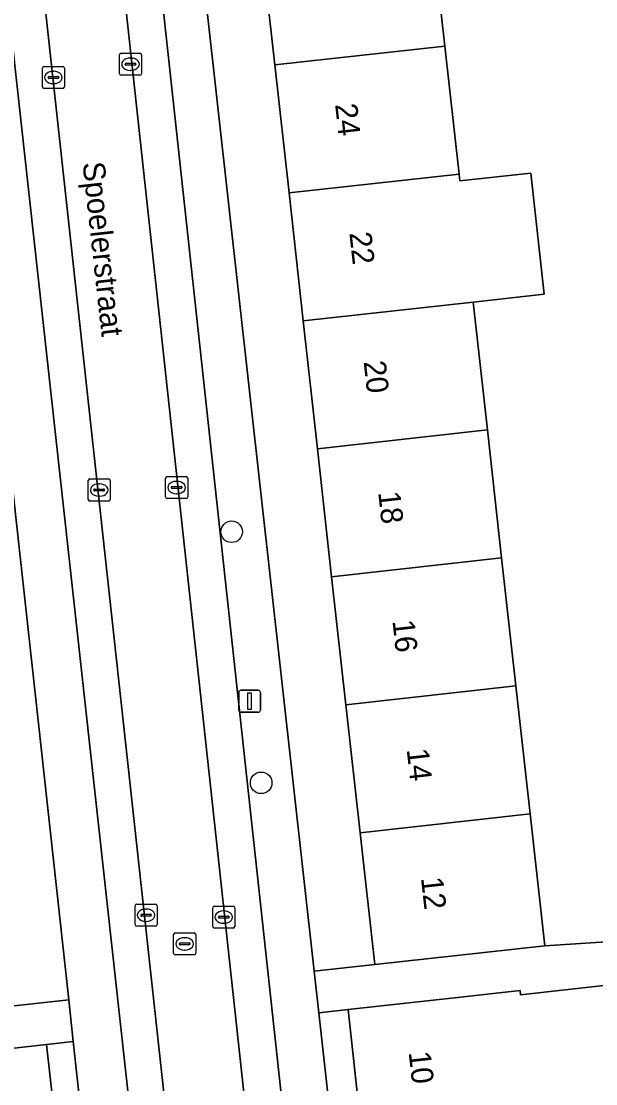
# Model space of a CAD drawing. Extents: x 160023 to 161302, y 384750 to 385707.
# Drawn here: x 161106.03 to 161132.1, y 385120.52 to 385168.72 of the extents above; entities that cross this region are included whole.
import ezdxf

# ---------------------------------------------------------------- set-up
doc = ezdxf.new("R2010")
doc.units = 0
for name, color, linetype in [('IMGEO_Boom', 7, 'Continuous'), ('IMGEO_Erf', 7, 'Continuous'), ('IMGEO_Kolk', 7, 'Continuous'), ('IMGEO_Lichtmast', 7, 'Continuous'), ('IMGEO_Openbare_ruimte_label', 7, 'Continuous'), ('IMGEO_Pand', 7, 'Continuous'), ('IMGEO_Pand_nummerreeks', 7, 'Continuous'), ('IMGEO_Parkeervlak_open', 7, 'Continuous'), ('IMGEO_Rijbaan_lokaal_open', 7, 'Continuous'), ('IMGEO_Rioolput', 7, 'Continuous'), ('IMGEO_Voetpad_open', 7, 'Continuous')]:
    doc.layers.add(name, color=color, linetype=linetype)

msp = doc.modelspace()

# ---------------------------------------------------------------- linework, layer by layer
at = {"layer": 'IMGEO_Boom'}
for centre in [(161115.58, 385145.557), (161116.916, 385134.167)]:
    msp.add_circle(centre, 0.489, dxfattribs=at)
at = {"layer": 'IMGEO_Erf'}
for points in [[(161118.182, 385160.928), (161117.537, 385166.733), (161116.892, 385172.538), (161116.248, 385178.343), (161115.603, 385184.149), (161114.958, 385189.954), (161114.294, 385195.932), (161113.335, 385195.783), (161111.524, 385195.624), (161119.319, 385125.617), (161122.07, 385125.923), (161121.406, 385131.901), (161120.761, 385137.706), (161120.116, 385143.512), (161119.472, 385149.317), (161118.827, 385155.122)], [(161102.329, 385177.512), (161100.326, 385194.405), (161099.107, 385194.265), (161097.653, 385194.023), (161098.318, 385188.046), (161098.964, 385182.24), (161099.61, 385176.435), (161100.256, 385170.63), (161100.902, 385164.825), (161101.548, 385159.02), (161102.193, 385153.214), (161102.839, 385147.409), (161103.485, 385141.604), (161104.131, 385135.799), (161104.777, 385129.993), (161105.442, 385124.017), (161108.182, 385124.319)]]:
    msp.add_lwpolyline(points, close=True, dxfattribs=at)
for points in [[(161124.608, 385173.394), (161125.252, 385167.59), (161125.897, 385161.784), (161125.932, 385161.47), (161129.153, 385161.827), (161129.762, 385156.335), (161126.542, 385155.978), (161127.187, 385150.174), (161127.831, 385144.368), (161128.476, 385138.563), (161129.121, 385132.758), (161129.785, 385126.78), (161136.974, 385127.235)], [(161121.521, 385117.895), (161120.86, 385123.88), (161119.529, 385123.732), (161123.483, 385088.222)], [(161112.209, 385087.725), (161108.389, 385122.436), (161107.177, 385122.303), (161107.847, 385116.377)]]:
    msp.add_lwpolyline(points, dxfattribs=at)
at = {"layer": 'IMGEO_Kolk'}
for p, q in [((161110.487, 385166.342), (161110.487, 385167.194)), ((161110.562, 385167.268), (161111.414, 385167.268)), ((161110.975, 385167.048), (161111, 385167.048)), ((161111.488, 385167.194), (161111.488, 385166.342)), ((161106.989, 385165.742), (161106.989, 385166.594)), ((161107.064, 385166.668), (161107.916, 385166.668)), ((161107.477, 385166.448), (161107.502, 385166.448)), ((161107.99, 385166.594), (161107.99, 385165.742)), ((161110.746, 385166.762), (161110.746, 385166.774)), ((161111.184, 385166.725), (161110.786, 385166.725)), ((161110.789, 385166.811), (161111.187, 385166.811)), ((161110.998, 385166.488), (161110.973, 385166.488)), ((161111.23, 385166.774), (161111.23, 385166.762)), ((161107.248, 385166.162), (161107.248, 385166.174)), ((161107.686, 385166.125), (161107.288, 385166.125)), ((161107.291, 385166.211), (161107.689, 385166.211)), ((161107.732, 385166.174), (161107.732, 385166.162)), ((161111.414, 385166.268), (161110.562, 385166.268)), ((161107.916, 385165.668), (161107.064, 385165.668)), ((161107.5, 385165.888), (161107.475, 385165.888)), ((161109.067, 385147.026), (161109.067, 385147.878)), ((161109.142, 385147.952), (161109.994, 385147.952)), ((161109.555, 385147.732), (161109.58, 385147.732)), ((161110.068, 385147.878), (161110.068, 385147.026)), ((161112.582, 385147.137), (161112.582, 385147.989)), ((161112.657, 385148.063), (161113.509, 385148.063)), ((161112.884, 385147.606), (161113.282, 385147.606)), ((161113.07, 385147.843), (161113.095, 385147.843)), ((161113.583, 385147.989), (161113.583, 385147.137)), ((161109.326, 385147.446), (161109.326, 385147.458)), ((161109.764, 385147.409), (161109.366, 385147.409)), ((161109.369, 385147.495), (161109.767, 385147.495)), ((161109.578, 385147.172), (161109.553, 385147.172)), ((161109.81, 385147.458), (161109.81, 385147.446)), ((161112.841, 385147.557), (161112.841, 385147.569)), ((161113.279, 385147.52), (161112.881, 385147.52)), ((161113.093, 385147.283), (161113.068, 385147.283)), ((161113.325, 385147.569), (161113.325, 385147.557)), ((161109.994, 385146.952), (161109.142, 385146.952)), ((161113.509, 385147.063), (161112.657, 385147.063)), ((161111.193, 385127.738), (161111.193, 385128.59)), ((161111.268, 385128.664), (161112.12, 385128.664)), ((161111.681, 385128.444), (161111.706, 385128.444)), ((161112.194, 385128.59), (161112.194, 385127.738)), ((161114.719, 385127.651), (161114.719, 385128.503)), ((161114.794, 385128.577), (161115.646, 385128.577)), ((161115.207, 385128.357), (161115.232, 385128.357)), ((161115.72, 385128.503), (161115.72, 385127.651)), ((161111.452, 385128.158), (161111.452, 385128.17)), ((161111.89, 385128.121), (161111.492, 385128.121)), ((161111.495, 385128.207), (161111.893, 385128.207)), ((161111.704, 385127.884), (161111.679, 385127.884)), ((161111.936, 385128.17), (161111.936, 385128.158)), ((161114.978, 385128.071), (161114.978, 385128.083)), ((161115.416, 385128.034), (161115.018, 385128.034)), ((161115.021, 385128.12), (161115.419, 385128.12)), ((161115.462, 385128.083), (161115.462, 385128.071)), ((161112.12, 385127.664), (161111.268, 385127.664)), ((161115.646, 385127.577), (161114.794, 385127.577)), ((161115.23, 385127.797), (161115.205, 385127.797))]:
    msp.add_line(p, q, dxfattribs=at)
for points in [[(161110.487, 385166.342), (161110.487, 385167.194)], [(161110.562, 385167.268), (161111.414, 385167.268)], [(161111.488, 385167.194), (161111.488, 385166.342)], [(161106.989, 385165.742), (161106.989, 385166.594)], [(161107.064, 385166.668), (161107.916, 385166.668)], [(161107.99, 385166.594), (161107.99, 385165.742)], [(161111.414, 385166.268), (161110.562, 385166.268)], [(161107.916, 385165.668), (161107.064, 385165.668)], [(161109.067, 385147.026), (161109.067, 385147.878)], [(161109.142, 385147.952), (161109.994, 385147.952)], [(161110.068, 385147.878), (161110.068, 385147.026)], [(161112.582, 385147.137), (161112.582, 385147.989)], [(161112.657, 385148.063), (161113.509, 385148.063)], [(161113.583, 385147.989), (161113.583, 385147.137)], [(161109.994, 385146.952), (161109.142, 385146.952)], [(161113.509, 385147.063), (161112.657, 385147.063)], [(161111.193, 385127.738), (161111.193, 385128.59)], [(161111.268, 385128.664), (161112.12, 385128.664)], [(161112.194, 385128.59), (161112.194, 385127.738)], [(161114.719, 385127.651), (161114.719, 385128.503)], [(161114.794, 385128.577), (161115.646, 385128.577)], [(161115.72, 385128.503), (161115.72, 385127.651)], [(161112.12, 385127.664), (161111.268, 385127.664)], [(161115.646, 385127.577), (161114.794, 385127.577)]]:
    msp.add_lwpolyline(points, dxfattribs=at)
for centre, radius, start, end in [((161110.564, 385167.192), 0.0765, 91.552, 178.448), ((161110.564, 385167.192), 0.0765, 91.552, 178.448), ((161111.412, 385167.192), 0.0765, 1.552, 88.448), ((161111.412, 385167.192), 0.0765, 1.552, 88.448), ((161107.066, 385166.592), 0.0765, 91.552, 178.448), ((161107.066, 385166.592), 0.0765, 91.552, 178.448), ((161107.914, 385166.592), 0.0765, 1.552, 88.448), ((161107.914, 385166.592), 0.0765, 1.552, 88.448), ((161110.786, 385166.771), 0.0403, 85.8775, 175.7526), ((161110.783, 385166.761), 0.0366, 178.938, 274.7102), ((161111.187, 385166.768), 0.043, 264.8664, 352.4533), ((161111.191, 385166.773), 0.0386, 1.7309, 96.639), ((161107.288, 385166.171), 0.0403, 85.8775, 175.7526), ((161107.285, 385166.161), 0.0366, 178.938, 274.7102), ((161107.689, 385166.168), 0.043, 264.8664, 352.4533), ((161107.693, 385166.173), 0.0386, 1.7309, 96.639), ((161110.564, 385166.344), 0.0765, 181.552, 268.448), ((161110.564, 385166.344), 0.0765, 181.552, 268.448), ((161111.412, 385166.344), 0.0765, 271.552, 358.448), ((161111.412, 385166.344), 0.0765, 271.552, 358.448), ((161107.066, 385165.744), 0.0765, 181.552, 268.448), ((161107.066, 385165.744), 0.0765, 181.552, 268.448), ((161107.914, 385165.744), 0.0765, 271.552, 358.448), ((161107.914, 385165.744), 0.0765, 271.552, 358.448), ((161109.144, 385147.876), 0.0765, 91.552, 178.448), ((161109.144, 385147.876), 0.0765, 91.552, 178.448), ((161109.992, 385147.876), 0.0765, 1.552, 88.448), ((161109.992, 385147.876), 0.0765, 1.552, 88.448), ((161112.659, 385147.987), 0.0765, 91.552, 178.448), ((161112.659, 385147.987), 0.0765, 91.552, 178.448), ((161112.881, 385147.566), 0.0403, 85.8775, 175.7526), ((161113.286, 385147.568), 0.0386, 1.7309, 96.639), ((161113.507, 385147.987), 0.0765, 1.552, 88.448), ((161113.507, 385147.987), 0.0765, 1.552, 88.448), ((161109.366, 385147.455), 0.0403, 85.8775, 175.7526), ((161109.363, 385147.445), 0.0366, 178.938, 274.7102), ((161109.767, 385147.452), 0.043, 264.8664, 352.4533), ((161109.771, 385147.457), 0.0386, 1.7309, 96.639), ((161112.659, 385147.139), 0.0765, 181.552, 268.448), ((161112.659, 385147.139), 0.0765, 181.552, 268.448), ((161112.878, 385147.556), 0.0366, 178.938, 274.7102), ((161113.282, 385147.563), 0.043, 264.8664, 352.4533), ((161113.507, 385147.139), 0.0765, 271.552, 358.448), ((161113.507, 385147.139), 0.0765, 271.552, 358.448), ((161109.144, 385147.028), 0.0765, 181.552, 268.448), ((161109.144, 385147.028), 0.0765, 181.552, 268.448), ((161109.992, 385147.028), 0.0765, 271.552, 358.448), ((161109.992, 385147.028), 0.0765, 271.552, 358.448), ((161111.27, 385128.588), 0.0765, 91.552, 178.448), ((161111.27, 385128.588), 0.0765, 91.552, 178.448), ((161112.118, 385128.588), 0.0765, 1.552, 88.448), ((161112.118, 385128.588), 0.0765, 1.552, 88.448), ((161114.796, 385128.501), 0.0765, 91.552, 178.448), ((161114.796, 385128.501), 0.0765, 91.552, 178.448), ((161115.644, 385128.501), 0.0765, 1.552, 88.448), ((161115.644, 385128.501), 0.0765, 1.552, 88.448), ((161111.492, 385128.167), 0.0403, 85.8775, 175.7526), ((161111.489, 385128.157), 0.0366, 178.938, 274.7102), ((161111.893, 385128.164), 0.043, 264.8664, 352.4533), ((161111.897, 385128.169), 0.0386, 1.7309, 96.639), ((161115.018, 385128.08), 0.0403, 85.8775, 175.7526), ((161115.015, 385128.07), 0.0366, 178.938, 274.7102), ((161115.419, 385128.077), 0.043, 264.8664, 352.4533), ((161115.423, 385128.082), 0.0386, 1.7309, 96.639), ((161111.27, 385127.74), 0.0765, 181.552, 268.448), ((161111.27, 385127.74), 0.0765, 181.552, 268.448), ((161112.118, 385127.74), 0.0765, 271.552, 358.448), ((161112.118, 385127.74), 0.0765, 271.552, 358.448), ((161114.796, 385127.653), 0.0765, 181.552, 268.448), ((161114.796, 385127.653), 0.0765, 181.552, 268.448), ((161115.644, 385127.653), 0.0765, 271.552, 358.448), ((161115.644, 385127.653), 0.0765, 271.552, 358.448)]:
    msp.add_arc(centre, radius, start, end, dxfattribs=at)
for centre, major_axis, ratio, start_param, end_param in [((161110.974, 385166.768), (-0.387, 0.002), 0.722429, 4.712389, 7.853982), ((161110.999, 385166.768), (-0.39, 0.002), 0.717154, 1.570796, 4.712389), ((161107.476, 385166.168), (-0.387, 0.002), 0.722429, 4.712389, 7.853982), ((161107.501, 385166.168), (-0.39, 0.002), 0.717154, 1.570796, 4.712389), ((161109.554, 385147.452), (-0.387, 0.002), 0.722429, 4.712389, 7.853982), ((161109.579, 385147.452), (-0.39, 0.002), 0.717154, 1.570796, 4.712389), ((161113.069, 385147.563), (-0.387, 0.002), 0.722429, 4.712389, 7.853982), ((161113.094, 385147.563), (-0.39, 0.002), 0.717154, 1.570796, 4.712389), ((161111.68, 385128.164), (-0.387, 0.002), 0.722429, 4.712389, 7.853982), ((161111.705, 385128.164), (-0.39, 0.002), 0.717154, 1.570796, 4.712389), ((161115.206, 385128.077), (-0.387, 0.002), 0.722429, 4.712389, 7.853982), ((161115.231, 385128.077), (-0.39, 0.002), 0.717154, 1.570796, 4.712389)]:
    msp.add_ellipse(centre, major_axis=major_axis, ratio=ratio, start_param=start_param, end_param=end_param, dxfattribs=at)
at = {"layer": 'IMGEO_Lichtmast'}
for p, q in [((161115.897, 385137.469), (161115.897, 385138.269)), ((161115.897, 385138.269), (161115.897, 385137.469)), ((161115.997, 385138.369), (161116.787, 385138.369)), ((161116.787, 385138.369), (161115.997, 385138.369)), ((161116.887, 385138.269), (161116.887, 385137.469)), ((161116.887, 385137.469), (161116.887, 385138.269)), ((161116.787, 385137.369), (161115.997, 385137.369)), ((161115.997, 385137.369), (161116.787, 385137.369))]:
    msp.add_line(p, q, dxfattribs=at)
msp.add_lwpolyline([(161116.317, 385138.244), (161116.467, 385138.244), (161116.467, 385137.494), (161116.317, 385137.494), (161116.317, 385138.244)], dxfattribs=at)
for centre, start, end in [((161115.997, 385138.269), 90, 180), ((161115.997, 385138.269), 90, 180), ((161116.787, 385138.269), 0, 90), ((161116.787, 385138.269), 360, 90), ((161115.997, 385137.469), 180, 270), ((161115.997, 385137.469), 180, 270), ((161116.787, 385137.469), 270, 0), ((161116.787, 385137.469), 270, 0)]:
    msp.add_arc(centre, 0.1, start, end, dxfattribs=at)
at = {"layer": 'IMGEO_Pand'}
for points in [[(161125.252, 385167.59), (161124.608, 385173.394), (161116.892, 385172.538), (161117.537, 385166.733)], [(161125.897, 385161.784), (161125.252, 385167.59), (161117.537, 385166.733), (161118.182, 385160.928)], [(161129.153, 385161.827), (161125.932, 385161.47), (161125.897, 385161.784), (161118.182, 385160.928), (161118.827, 385155.122), (161126.542, 385155.978), (161129.762, 385156.335)], [(161118.827, 385155.122), (161119.472, 385149.317), (161127.187, 385150.174), (161126.542, 385155.978)], [(161119.472, 385149.317), (161120.116, 385143.512), (161127.831, 385144.368), (161127.187, 385150.174)], [(161120.116, 385143.512), (161120.761, 385137.706), (161128.476, 385138.563), (161127.831, 385144.368)], [(161129.121, 385132.758), (161128.476, 385138.563), (161120.761, 385137.706), (161121.406, 385131.901)], [(161121.406, 385131.901), (161122.07, 385125.923), (161127.04, 385126.475), (161129.785, 385126.78), (161129.121, 385132.758)], [(161132.735, 385124.999), (161128.693, 385124.552), (161128.672, 385124.744), (161125.83, 385124.43), (161120.86, 385123.88), (161121.521, 385117.895), (161129.401, 385118.765), (161129.442, 385118.397), (161133.416, 385118.835), (161133.026, 385122.364)], [(161107.177, 385122.303), (161102.209, 385121.741), (161099.238, 385121.405), (161099.251, 385121.288), (161099.909, 385115.478), (161107.847, 385116.377)]]:
    msp.add_lwpolyline(points, close=True, dxfattribs=at)
at = {"layer": 'IMGEO_Parkeervlak_open'}
for points in [[(161116.209, 385086.218), (161104.257, 385195.371)], [(161108.106, 385193.811), (161118.94, 385094.258), (161119.734, 385085.893)], [(161102.859, 385192.672), (161114.262, 385089.435)], [(161121.074, 385088.841), (161120.638, 385094.189), (161110.079, 385191.288)]]:
    msp.add_lwpolyline(points, dxfattribs=at)
at = {"layer": 'IMGEO_Rijbaan_lokaal_open'}
msp.add_lwpolyline([(161108.106, 385193.811), (161107.875, 385195.931), (161107.464, 385199.708), (161107.401, 385200.298), (161107.332, 385200.945), (161105.597, 385217.3), (161105.48, 385218.399), (161104.157, 385228.558), (161104.085, 385229.11), (161104.014, 385229.755), (161100.53, 385229.917), (161100.652, 385228.786), (161101.928, 385216.938), (161103.784, 385199.703), (161103.819, 385199.374), (161104.236, 385195.638), (161104.257, 385195.371), (161116.209, 385086.218), (161116.399, 385084.479), (161119.838, 385084.801), (161119.734, 385085.893), (161118.94, 385094.258)], close=True, dxfattribs=at)
at = {"layer": 'IMGEO_Rioolput'}
for p, q in [((161113.02, 385127.362), (161113.872, 385127.362)), ((161112.945, 385126.436), (161112.945, 385127.288)), ((161113.247, 385126.905), (161113.645, 385126.905)), ((161113.433, 385127.142), (161113.458, 385127.142)), ((161113.946, 385127.288), (161113.946, 385126.436)), ((161113.204, 385126.856), (161113.204, 385126.868)), ((161113.642, 385126.819), (161113.244, 385126.819)), ((161113.456, 385126.582), (161113.431, 385126.582)), ((161113.688, 385126.868), (161113.688, 385126.856)), ((161113.872, 385126.362), (161113.02, 385126.362))]:
    msp.add_line(p, q, dxfattribs=at)
for points in [[(161113.02, 385127.362), (161113.872, 385127.362)], [(161112.945, 385126.436), (161112.945, 385127.288)], [(161113.946, 385127.288), (161113.946, 385126.436)], [(161113.872, 385126.362), (161113.02, 385126.362)]]:
    msp.add_lwpolyline(points, dxfattribs=at)
for centre, radius, start, end in [((161113.022, 385127.286), 0.0765, 91.552, 178.448), ((161113.022, 385127.286), 0.0765, 91.552, 178.448), ((161113.87, 385127.286), 0.0765, 1.552, 88.448), ((161113.87, 385127.286), 0.0765, 1.552, 88.448), ((161113.244, 385126.865), 0.0403, 85.8775, 175.7526), ((161113.649, 385126.867), 0.0386, 1.7309, 96.639), ((161113.022, 385126.438), 0.0765, 181.552, 268.448), ((161113.022, 385126.438), 0.0765, 181.552, 268.448), ((161113.241, 385126.855), 0.0366, 178.938, 274.7102), ((161113.645, 385126.862), 0.043, 264.8664, 352.4533), ((161113.87, 385126.438), 0.0765, 271.552, 358.448), ((161113.87, 385126.438), 0.0765, 271.552, 358.448)]:
    msp.add_arc(centre, radius, start, end, dxfattribs=at)
for centre, major_axis, ratio, start_param, end_param in [((161113.432, 385126.862), (-0.387, 0.002), 0.722429, 4.712389, 7.853982), ((161113.457, 385126.862), (-0.39, 0.002), 0.717154, 1.570796, 4.712389)]:
    msp.add_ellipse(centre, major_axis=major_axis, ratio=ratio, start_param=start_param, end_param=end_param, dxfattribs=at)
at = {"layer": 'IMGEO_Voetpad_open'}
for points in [[(161095.308, 385227.199), (161096.045, 385219.765), (161096.674, 385216.42), (161097.604, 385208.278), (161098.619, 385198.903), (161099.01, 385195.707), (161099.107, 385194.265), (161100.326, 385194.405), (161102.329, 385177.512), (161108.182, 385124.319), (161108.389, 385122.436), (161112.209, 385087.725)], [(161123.483, 385088.222), (161119.529, 385123.732), (161119.319, 385125.617), (161111.524, 385195.624)], [(161114.262, 385089.435), (161102.859, 385192.672)], [(161110.079, 385191.288), (161120.638, 385094.189), (161121.074, 385088.841)], [(161136.974, 385127.235), (161129.785, 385126.78), (161127.04, 385126.475), (161122.07, 385125.923), (161119.319, 385125.617), (161119.529, 385123.732), (161120.86, 385123.88), (161125.83, 385124.43), (161128.672, 385124.744), (161128.693, 385124.552), (161132.735, 385124.999)], [(161102.209, 385121.741), (161107.177, 385122.303), (161108.389, 385122.436), (161108.182, 385124.319), (161105.442, 385124.017)]]:
    msp.add_lwpolyline(points, dxfattribs=at)

# ---------------------------------------------------------------- texts
at = {"layer": 'IMGEO_Openbare_ruimte_label'}
msp.add_text('Spoelerstraat', height=1, rotation=276.3149, dxfattribs=at).set_placement((161108.809, 385162.288))
at = {"layer": 'IMGEO_Pand_nummerreeks'}
for s, rotation, p in [('24', 276.3379, (161120.271, 385164.945)), ('22', 276.3367, (161120.918, 385159.114)), ('20', 276.3379, (161121.567, 385153.274)), ('18', 276.3379, (161122.225, 385147.348)), ('16', 276.3379, (161122.873, 385141.517)), ('14', 276.3379, (161123.521, 385135.683)), ('12', 276.3379, (161124.169, 385129.852)), ('10', 276.3023, (161123.609, 385121.945))]:
    msp.add_text(s, height=1, rotation=rotation, dxfattribs=at).set_placement(p)

doc.saveas('drawing.dxf')
